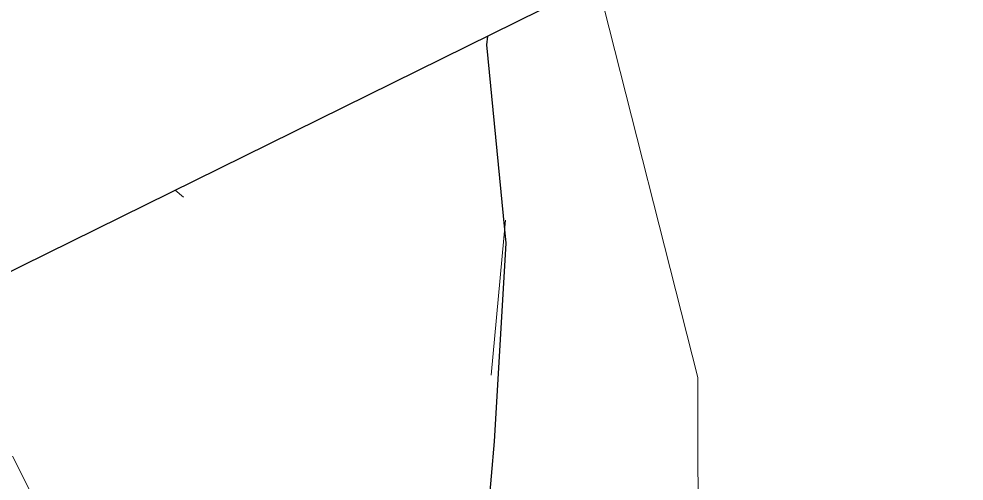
# Model space of a CAD drawing. Extents: x 2356606 to 2371222, y 6973096 to 6982644.
# Drawn here: x 2370773.7 to 2370920.3, y 6980574 to 6980645.7 of the extents above; entities that cross this region are included whole.
import ezdxf

# ---------------------------------------------------------------- set-up
doc = ezdxf.new("R2010")
doc.units = 0
doc.header["$LTSCALE"] = 2
doc.linetypes.add('MEDIUM_DASHED', pattern=[4.5, 3, -1.5])
doc.layers.add('62', color=7, linetype='Continuous', lineweight=13)
doc.layers.add('63', color=7, linetype='Continuous', lineweight=13)

msp = doc.modelspace()

# ---------------------------------------------------------------- linework, layer by layer
at = {"layer": '62', "lineweight": 25}
msp.add_line((2370613.001, 6980527.892), (2371016.165, 6980726.869), dxfattribs=at)
at = {"layer": '62'}
for p, q in [((2370797.917, 6980619.154), (2370799.24, 6980618.051)), ((2370846.987, 6980590.451), (2370849.207, 6980614.482))]:
    msp.add_line(p, q, dxfattribs=at)
at = {"layer": '62', "linetype": 'MEDIUM_DASHED'}
msp.add_line((2370803.873, 6980516.325), (2370761.011, 6980600.939), dxfattribs=at)
at = {"layer": '62'}
msp.add_lwpolyline([(2370879.15, 6980528.283), (2370879.008, 6980590.094), (2370863.546, 6980651.068)], dxfattribs=at)
at = {"layer": '62', "lineweight": 25}
msp.add_lwpolyline([(2370846.385, 6980643.076), (2370846.236, 6980641.696), (2370849.229, 6980610.927), (2370847.426, 6980580.153), (2370845.565, 6980558.609), (2370849.412, 6980526.103)], dxfattribs=at)
at = {"layer": '63', "lineweight": 25}
msp.add_line((2370613.001, 6980527.892), (2371016.165, 6980726.869), dxfattribs=at)
at = {"layer": '63'}
for p, q in [((2370797.917, 6980619.154), (2370799.24, 6980618.051)), ((2370846.987, 6980590.451), (2370849.207, 6980614.482))]:
    msp.add_line(p, q, dxfattribs=at)
at = {"layer": '63', "linetype": 'MEDIUM_DASHED'}
msp.add_line((2370803.873, 6980516.325), (2370761.011, 6980600.939), dxfattribs=at)
at = {"layer": '63'}
msp.add_lwpolyline([(2370879.15, 6980528.283), (2370879.008, 6980590.094), (2370863.546, 6980651.068)], dxfattribs=at)
at = {"layer": '63', "lineweight": 25}
msp.add_lwpolyline([(2370846.385, 6980643.076), (2370846.236, 6980641.696), (2370849.229, 6980610.927), (2370847.426, 6980580.153), (2370845.565, 6980558.609), (2370849.412, 6980526.103)], dxfattribs=at)

# ---------------------------------------------------------------- texts
at = {"layer": '62', "width": 0.85}
msp.add_text('VICINITY MAP', height=31.45, rotation=26.268, dxfattribs=at).set_placement((2370661.092, 6980606.884))
at = {"layer": '63', "width": 0.85}
msp.add_text('VICINITY MAP', height=31.45, rotation=26.268, dxfattribs=at).set_placement((2370661.092, 6980606.884))

doc.saveas('drawing.dxf')
